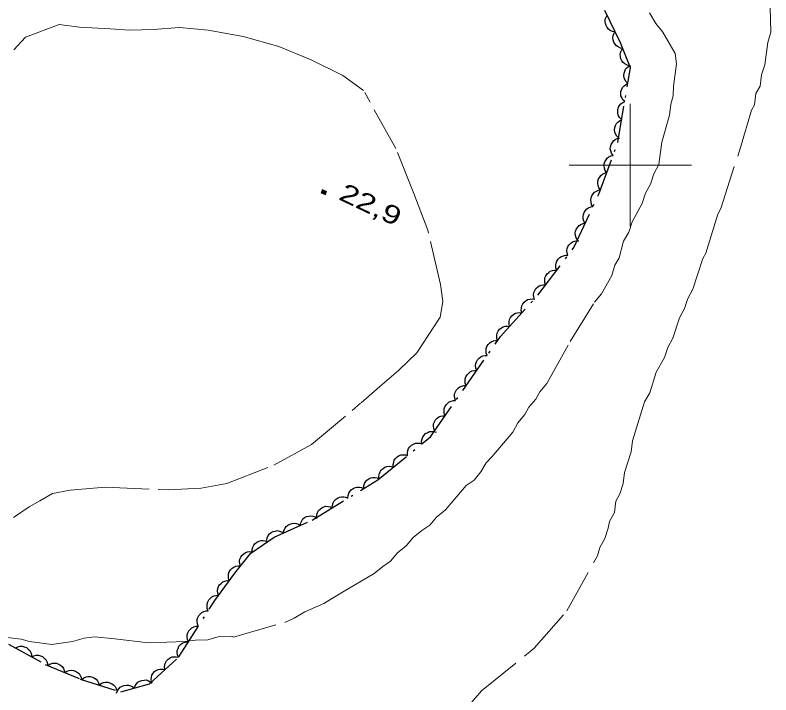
# Model space of a CAD drawing. Extents: x 356765 to 358572, y 5103174 to 5104650.
# Drawn here: x 357449.8 to 357511.5, y 5104356.8 to 5104412.2 of the extents above; entities that cross this region are included whole.
import ezdxf

# ---------------------------------------------------------------- set-up
doc = ezdxf.new("R2010")
doc.units = 0
doc.header["$LTSCALE"] = 0.6
for name, pattern in [('DOT_DASHED', [7.7, 5, -1.2, 0.3, -1.2]), ('LONG_DASH_SHORT_DASH', [9.9, 6, -1.2, 1.5, -1.2]), ('LONG_DASHED', [7.5, 6, -1.5])]:
    doc.linetypes.add(name, pattern=pattern)
for name, color, linetype, lineweight in [('2', 7, 'Continuous', 13), ('3', 7, 'Continuous', 140), ('44', 7, 'Continuous', 25), ('57', 7, 'LONG_DASH_SHORT_DASH', 13), ('61', 7, 'Continuous', 13)]:
    doc.layers.add(name, color=color, linetype=linetype, lineweight=lineweight)

msp = doc.modelspace()

# ---------------------------------------------------------------- linework, layer by layer
at = {"layer": '2', "linetype": 'LONG_DASHED'}
for points in [[(357448.43, 5104361.52), (357450.26, 5104361.29), (357450.94, 5104361.11), (357452.77, 5104360.87), (357454.46, 5104361.11), (357455.4, 5104361.38), (357456.24, 5104361.49), (357457.92, 5104361.34), (357460.67, 5104361), (357463.66, 5104361.1), (357464.51, 5104361.22), (357465.51, 5104361.25), (357466.44, 5104361.52), (357467.44, 5104361.55), (357467.59, 5104361.47), (357471.78, 5104362.67), (357472.56, 5104363.02), (357473.43, 5104363.52), (357474.99, 5104364.22), (357476.49, 5104365.15), (357479.08, 5104366.65), (357479.8, 5104367.24), (357480.43, 5104367.67), (357481, 5104368.34), (357481.71, 5104368.92), (357482.28, 5104369.59), (357482.99, 5104370.17), (357483.63, 5104370.6), (357484.19, 5104371.27), (357484.91, 5104371.85), (357486.61, 5104373.85), (357487.24, 5104374.28), (357487.81, 5104374.95), (357488.22, 5104375.7), (357488.71, 5104376.21), (357490.4, 5104378.21), (357490.82, 5104378.96), (357491.39, 5104379.63), (357491.72, 5104380.23), (357492.29, 5104380.89), (357492.62, 5104381.49), (357493.19, 5104382.16), (357495.1, 5104385.61), (357497.09, 5104388.82), (357497.65, 5104389.49), (357498.48, 5104390.99), (357498.75, 5104391.82), (357499.09, 5104392.42), (357499.45, 5104393.78), (357499.87, 5104394.53), (357500.14, 5104395.37), (357500.97, 5104396.87), (357501.24, 5104397.7), (357501.65, 5104398.45), (357501.92, 5104399.28), (357502.34, 5104400.03), (357502.57, 5104401.86), (357503.21, 5104404.06), (357503.32, 5104404.98), (357503.51, 5104405.66), (357503.54, 5104406.43), (357503.77, 5104408.26), (357503.66, 5104409.11), (357502.66, 5104410.84), (357502.08, 5104411.55), (357501.58, 5104412.42)], [(357486.81, 5104355.9), (357487.86, 5104357.08), (357492.16, 5104360.58), (357494.82, 5104363.61), (357497.32, 5104368.1), (357497.5, 5104368.79), (357497.92, 5104369.53), (357498.19, 5104370.37), (357498.29, 5104370.9), (357498.7, 5104371.65), (357498.82, 5104372.56), (357499.15, 5104373.16), (357499.42, 5104374), (357499.54, 5104374.91), (357500.07, 5104376.58), (357500.19, 5104377.49), (357501.17, 5104380.67), (357501.59, 5104381.42), (357502.12, 5104383.09), (357502.79, 5104384.28), (357503.06, 5104385.12), (357503.47, 5104385.87), (357504.01, 5104387.53), (357504.42, 5104388.28), (357504.69, 5104389.11), (357505.11, 5104389.86), (357505.91, 5104392.36), (357506.16, 5104392.81), (357507.14, 5104395.99), (357507.39, 5104396.44), (357509, 5104401.44), (357509.9, 5104404.47), (357510.15, 5104404.92), (357510.26, 5104405.83), (357510.6, 5104406.43), (357510.72, 5104407.35), (357510.98, 5104408.18), (357511.22, 5104410.01), (357511.48, 5104410.85), (357511.42, 5104412.85)]]:
    msp.add_lwpolyline(points, dxfattribs=at)
at = {"layer": '3'}
msp.add_line((357474.8, 5104397.86), (357475.16, 5104397.69), dxfattribs=at)
at = {"layer": '44', "linetype": 'DOT_DASHED'}
msp.add_lwpolyline([(357449.24, 5104360.9), (357452.23, 5104359.24), (357455.09, 5104358.05), (357458.41, 5104356.99), (357460.73, 5104357.65), (357463.13, 5104359.85), (357466.09, 5104364.47), (357467.72, 5104366.7), (357469.01, 5104368.33), (357470.91, 5104369.63), (357474.03, 5104371.02), (357479.39, 5104374.32), (357483.68, 5104377.82), (357489.4, 5104386), (357492.46, 5104389.39), (357495.39, 5104393.26), (357497.42, 5104397.61), (357498.98, 5104401.84), (357500.02, 5104407.93), (357499.19, 5104409.96), (357497.93, 5104412.61)], dxfattribs=at)
at = {"layer": '44'}
for points in [[(357498.75, 5104410.88), (357498.55, 5104410.91), (357498.37, 5104410.99), (357498.23, 5104411.08), (357498.11, 5104411.22), (357498.02, 5104411.38), (357497.97, 5104411.56), (357497.94, 5104411.72), (357497.96, 5104411.9), (357498.02, 5104412.07), (357498.11, 5104412.23)], [(357499.4, 5104409.52), (357499.19, 5104409.55), (357499.01, 5104409.64), (357498.87, 5104409.73), (357498.76, 5104409.86), (357498.66, 5104410.02), (357498.61, 5104410.21), (357498.58, 5104410.37), (357498.61, 5104410.54), (357498.66, 5104410.72), (357498.75, 5104410.88)], [(357499.94, 5104408.12), (357499.74, 5104408.16), (357499.56, 5104408.26), (357499.43, 5104408.36), (357499.32, 5104408.5), (357499.24, 5104408.66), (357499.19, 5104408.85), (357499.18, 5104409.01), (357499.21, 5104409.19), (357499.27, 5104409.36), (357499.37, 5104409.51)], [(357499.8, 5104406.65), (357499.65, 5104406.8), (357499.55, 5104406.98), (357499.49, 5104407.13), (357499.48, 5104407.31), (357499.49, 5104407.49), (357499.55, 5104407.67), (357499.62, 5104407.82), (357499.74, 5104407.95), (357499.89, 5104408.06), (357500.05, 5104408.13)], [(357499.55, 5104405.18), (357499.4, 5104405.32), (357499.3, 5104405.5), (357499.24, 5104405.65), (357499.22, 5104405.83), (357499.24, 5104406.01), (357499.3, 5104406.19), (357499.37, 5104406.34), (357499.49, 5104406.47), (357499.64, 5104406.58), (357499.8, 5104406.65)], [(357499.3, 5104403.7), (357499.15, 5104403.84), (357499.05, 5104404.02), (357498.99, 5104404.17), (357498.97, 5104404.35), (357498.99, 5104404.53), (357499.05, 5104404.71), (357499.12, 5104404.86), (357499.24, 5104404.99), (357499.39, 5104405.1), (357499.55, 5104405.18)], [(357499.04, 5104402.22), (357498.89, 5104402.36), (357498.79, 5104402.54), (357498.73, 5104402.69), (357498.72, 5104402.87), (357498.73, 5104403.05), (357498.8, 5104403.23), (357498.87, 5104403.38), (357498.99, 5104403.51), (357499.13, 5104403.62), (357499.3, 5104403.7)], [(357498.59, 5104400.79), (357498.47, 5104400.96), (357498.41, 5104401.16), (357498.37, 5104401.32), (357498.39, 5104401.49), (357498.44, 5104401.67), (357498.54, 5104401.84), (357498.63, 5104401.97), (357498.77, 5104402.07), (357498.94, 5104402.16), (357499.11, 5104402.2)], [(357498.07, 5104399.39), (357497.95, 5104399.56), (357497.89, 5104399.75), (357497.86, 5104399.91), (357497.87, 5104400.09), (357497.92, 5104400.26), (357498.02, 5104400.43), (357498.11, 5104400.56), (357498.25, 5104400.67), (357498.42, 5104400.75), (357498.59, 5104400.79)], [(357497.56, 5104397.98), (357497.43, 5104398.15), (357497.37, 5104398.34), (357497.34, 5104398.5), (357497.35, 5104398.68), (357497.4, 5104398.86), (357497.5, 5104399.02), (357497.59, 5104399.15), (357497.73, 5104399.26), (357497.9, 5104399.34), (357498.07, 5104399.39)], [(357496.95, 5104396.61), (357496.84, 5104396.79), (357496.8, 5104396.98), (357496.78, 5104397.15), (357496.81, 5104397.32), (357496.87, 5104397.49), (357496.98, 5104397.65), (357497.09, 5104397.78), (357497.24, 5104397.87), (357497.41, 5104397.94), (357497.59, 5104397.97)], [(357496.32, 5104395.25), (357496.21, 5104395.43), (357496.16, 5104395.62), (357496.14, 5104395.79), (357496.17, 5104395.96), (357496.24, 5104396.13), (357496.35, 5104396.29), (357496.45, 5104396.42), (357496.6, 5104396.51), (357496.77, 5104396.58), (357496.95, 5104396.61)], [(357495.68, 5104393.89), (357495.58, 5104394.07), (357495.53, 5104394.26), (357495.51, 5104394.43), (357495.54, 5104394.6), (357495.6, 5104394.78), (357495.71, 5104394.93), (357495.82, 5104395.06), (357495.97, 5104395.15), (357496.14, 5104395.22), (357496.32, 5104395.25)], [(357494.9, 5104392.62), (357494.84, 5104392.81), (357494.83, 5104393.02), (357494.85, 5104393.18), (357494.91, 5104393.34), (357495.01, 5104393.5), (357495.15, 5104393.63), (357495.28, 5104393.73), (357495.45, 5104393.79), (357495.63, 5104393.82), (357495.81, 5104393.81)], [(357494, 5104391.42), (357493.93, 5104391.62), (357493.92, 5104391.82), (357493.94, 5104391.99), (357494.01, 5104392.15), (357494.11, 5104392.31), (357494.24, 5104392.44), (357494.37, 5104392.54), (357494.54, 5104392.59), (357494.72, 5104392.63), (357494.9, 5104392.62)], [(357493.09, 5104390.23), (357493.02, 5104390.42), (357493.02, 5104390.63), (357493.03, 5104390.79), (357493.1, 5104390.95), (357493.2, 5104391.11), (357493.34, 5104391.24), (357493.47, 5104391.34), (357493.64, 5104391.4), (357493.82, 5104391.43), (357494, 5104391.42)], [(357492.19, 5104389.03), (357492.12, 5104389.23), (357492.11, 5104389.43), (357492.13, 5104389.59), (357492.2, 5104389.76), (357492.29, 5104389.91), (357492.43, 5104390.04), (357492.56, 5104390.14), (357492.73, 5104390.2), (357492.91, 5104390.23), (357493.09, 5104390.23)], [(357491.15, 5104387.94), (357491.1, 5104388.14), (357491.11, 5104388.35), (357491.14, 5104388.51), (357491.22, 5104388.66), (357491.34, 5104388.81), (357491.49, 5104388.93), (357491.62, 5104389.02), (357491.79, 5104389.06), (357491.98, 5104389.08), (357492.16, 5104389.05)], [(357490.15, 5104386.83), (357490.1, 5104387.03), (357490.11, 5104387.23), (357490.14, 5104387.4), (357490.22, 5104387.55), (357490.33, 5104387.7), (357490.48, 5104387.82), (357490.62, 5104387.9), (357490.79, 5104387.95), (357490.97, 5104387.97), (357491.15, 5104387.94)], [(357489.14, 5104385.71), (357489.09, 5104385.92), (357489.1, 5104386.12), (357489.13, 5104386.28), (357489.21, 5104386.44), (357489.32, 5104386.59), (357489.48, 5104386.7), (357489.61, 5104386.79), (357489.78, 5104386.84), (357489.97, 5104386.85), (357490.15, 5104386.83)], [(357488.32, 5104384.45), (357488.24, 5104384.65), (357488.23, 5104384.85), (357488.24, 5104385.02), (357488.3, 5104385.18), (357488.39, 5104385.34), (357488.53, 5104385.48), (357488.65, 5104385.58), (357488.82, 5104385.65), (357489, 5104385.69), (357489.18, 5104385.68)], [(357487.46, 5104383.23), (357487.38, 5104383.42), (357487.37, 5104383.62), (357487.38, 5104383.79), (357487.44, 5104383.95), (357487.53, 5104384.11), (357487.67, 5104384.25), (357487.79, 5104384.35), (357487.96, 5104384.42), (357488.14, 5104384.46), (357488.32, 5104384.45)], [(357486.6, 5104382), (357486.53, 5104382.19), (357486.51, 5104382.39), (357486.52, 5104382.56), (357486.58, 5104382.72), (357486.67, 5104382.88), (357486.81, 5104383.02), (357486.93, 5104383.12), (357487.1, 5104383.19), (357487.28, 5104383.23), (357487.46, 5104383.23)], [(357485.74, 5104380.77), (357485.67, 5104380.96), (357485.65, 5104381.16), (357485.66, 5104381.33), (357485.72, 5104381.49), (357485.81, 5104381.65), (357485.95, 5104381.79), (357486.08, 5104381.89), (357486.24, 5104381.96), (357486.42, 5104382), (357486.6, 5104382)], [(357484.88, 5104379.54), (357484.81, 5104379.73), (357484.79, 5104379.94), (357484.8, 5104380.1), (357484.86, 5104380.27), (357484.96, 5104380.43), (357485.09, 5104380.56), (357485.22, 5104380.67), (357485.38, 5104380.73), (357485.56, 5104380.77), (357485.74, 5104380.77)], [(357484.02, 5104378.31), (357483.95, 5104378.5), (357483.93, 5104378.71), (357483.94, 5104378.87), (357484, 5104379.04), (357484.1, 5104379.2), (357484.23, 5104379.33), (357484.36, 5104379.44), (357484.52, 5104379.5), (357484.7, 5104379.54), (357484.88, 5104379.54)], [(357482.98, 5104377.25), (357482.96, 5104377.46), (357483, 5104377.66), (357483.06, 5104377.81), (357483.16, 5104377.95), (357483.29, 5104378.08), (357483.46, 5104378.18), (357483.61, 5104378.24), (357483.78, 5104378.26), (357483.97, 5104378.25), (357484.14, 5104378.2)], [(357481.82, 5104376.3), (357481.8, 5104376.51), (357481.84, 5104376.71), (357481.89, 5104376.86), (357482, 5104377.01), (357482.13, 5104377.13), (357482.3, 5104377.23), (357482.45, 5104377.29), (357482.62, 5104377.31), (357482.81, 5104377.3), (357482.98, 5104377.25)], [(357480.65, 5104375.35), (357480.64, 5104375.56), (357480.68, 5104375.76), (357480.73, 5104375.91), (357480.84, 5104376.06), (357480.97, 5104376.19), (357481.13, 5104376.28), (357481.28, 5104376.35), (357481.46, 5104376.36), (357481.64, 5104376.35), (357481.82, 5104376.3)], [(357479.49, 5104374.4), (357479.47, 5104374.61), (357479.52, 5104374.81), (357479.57, 5104374.97), (357479.67, 5104375.11), (357479.81, 5104375.24), (357479.97, 5104375.33), (357480.12, 5104375.4), (357480.3, 5104375.42), (357480.48, 5104375.4), (357480.65, 5104375.35)], [(357478.23, 5104373.6), (357478.23, 5104373.81), (357478.3, 5104374), (357478.38, 5104374.15), (357478.5, 5104374.28), (357478.65, 5104374.39), (357478.82, 5104374.46), (357478.98, 5104374.5), (357479.16, 5104374.5), (357479.34, 5104374.46), (357479.5, 5104374.39)], [(357476.95, 5104372.82), (357476.96, 5104373.03), (357477.02, 5104373.22), (357477.1, 5104373.36), (357477.22, 5104373.49), (357477.37, 5104373.6), (357477.55, 5104373.67), (357477.7, 5104373.72), (357477.88, 5104373.71), (357478.06, 5104373.68), (357478.23, 5104373.6)], [(357475.67, 5104372.03), (357475.68, 5104372.24), (357475.75, 5104372.43), (357475.82, 5104372.58), (357475.94, 5104372.71), (357476.09, 5104372.82), (357476.27, 5104372.89), (357476.43, 5104372.93), (357476.6, 5104372.93), (357476.78, 5104372.89), (357476.95, 5104372.82)], [(357474.39, 5104371.24), (357474.4, 5104371.45), (357474.47, 5104371.64), (357474.54, 5104371.79), (357474.67, 5104371.92), (357474.81, 5104372.03), (357474.99, 5104372.1), (357475.15, 5104372.15), (357475.32, 5104372.14), (357475.51, 5104372.1), (357475.67, 5104372.03)], [(357473.05, 5104370.58), (357473.09, 5104370.79), (357473.18, 5104370.97), (357473.27, 5104371.11), (357473.41, 5104371.22), (357473.57, 5104371.31), (357473.76, 5104371.35), (357473.92, 5104371.38), (357474.09, 5104371.35), (357474.27, 5104371.29), (357474.42, 5104371.19)], [(357471.68, 5104369.97), (357471.72, 5104370.18), (357471.81, 5104370.36), (357471.9, 5104370.5), (357472.04, 5104370.61), (357472.2, 5104370.7), (357472.39, 5104370.74), (357472.55, 5104370.77), (357472.72, 5104370.74), (357472.9, 5104370.68), (357473.05, 5104370.58)], [(357470.31, 5104369.36), (357470.35, 5104369.57), (357470.44, 5104369.75), (357470.53, 5104369.89), (357470.67, 5104370), (357470.83, 5104370.08), (357471.02, 5104370.13), (357471.18, 5104370.16), (357471.35, 5104370.13), (357471.53, 5104370.07), (357471.68, 5104369.97)], [(357469.13, 5104368.41), (357469.13, 5104368.62), (357469.19, 5104368.82), (357469.25, 5104368.97), (357469.37, 5104369.1), (357469.51, 5104369.22), (357469.69, 5104369.3), (357469.84, 5104369.35), (357470.02, 5104369.35), (357470.2, 5104369.32), (357470.37, 5104369.26)], [(357468.17, 5104367.27), (357468.11, 5104367.47), (357468.1, 5104367.67), (357468.12, 5104367.83), (357468.19, 5104367.99), (357468.3, 5104368.15), (357468.44, 5104368.28), (357468.57, 5104368.37), (357468.74, 5104368.43), (357468.92, 5104368.46), (357469.1, 5104368.44)], [(357467.26, 5104366.07), (357467.19, 5104366.27), (357467.18, 5104366.47), (357467.19, 5104366.64), (357467.26, 5104366.8), (357467.35, 5104366.96), (357467.49, 5104367.09), (357467.62, 5104367.19), (357467.78, 5104367.25), (357467.97, 5104367.29), (357468.15, 5104367.28)], [(357466.38, 5104364.86), (357466.31, 5104365.06), (357466.3, 5104365.26), (357466.31, 5104365.43), (357466.37, 5104365.59), (357466.47, 5104365.75), (357466.61, 5104365.88), (357466.73, 5104365.98), (357466.9, 5104366.04), (357467.08, 5104366.08), (357467.26, 5104366.07)], [(357465.54, 5104363.62), (357465.46, 5104363.81), (357465.44, 5104364.01), (357465.44, 5104364.17), (357465.5, 5104364.34), (357465.58, 5104364.51), (357465.71, 5104364.65), (357465.83, 5104364.76), (357465.99, 5104364.83), (357466.17, 5104364.87), (357466.35, 5104364.88)], [(357464.73, 5104362.35), (357464.65, 5104362.54), (357464.63, 5104362.75), (357464.63, 5104362.91), (357464.69, 5104363.08), (357464.77, 5104363.24), (357464.9, 5104363.38), (357465.02, 5104363.49), (357465.18, 5104363.56), (357465.36, 5104363.61), (357465.54, 5104363.62)], [(357463.92, 5104361.09), (357463.84, 5104361.28), (357463.82, 5104361.48), (357463.82, 5104361.65), (357463.88, 5104361.82), (357463.96, 5104361.98), (357464.09, 5104362.12), (357464.21, 5104362.23), (357464.37, 5104362.3), (357464.55, 5104362.35), (357464.73, 5104362.35)], [(357449.8, 5104360.59), (357449.99, 5104360.68), (357450.19, 5104360.72), (357450.35, 5104360.72), (357450.52, 5104360.68), (357450.69, 5104360.61), (357450.84, 5104360.49), (357450.96, 5104360.37), (357451.04, 5104360.22), (357451.1, 5104360.04), (357451.11, 5104359.86)], [(357463.12, 5104359.83), (357463.03, 5104360.02), (357463.01, 5104360.22), (357463.01, 5104360.39), (357463.07, 5104360.55), (357463.15, 5104360.72), (357463.28, 5104360.86), (357463.4, 5104360.97), (357463.56, 5104361.04), (357463.74, 5104361.09), (357463.92, 5104361.09)], [(357451.11, 5104359.86), (357451.3, 5104359.95), (357451.5, 5104359.99), (357451.67, 5104360), (357451.84, 5104359.95), (357452, 5104359.88), (357452.15, 5104359.76), (357452.27, 5104359.64), (357452.35, 5104359.49), (357452.41, 5104359.31), (357452.42, 5104359.13)], [(357452.44, 5104359.15), (357452.61, 5104359.27), (357452.81, 5104359.33), (357452.97, 5104359.35), (357453.14, 5104359.33), (357453.32, 5104359.27), (357453.48, 5104359.17), (357453.61, 5104359.07), (357453.71, 5104358.92), (357453.78, 5104358.75), (357453.82, 5104358.58)], [(357462, 5104358.82), (357461.97, 5104359.02), (357462, 5104359.23), (357462.05, 5104359.38), (357462.14, 5104359.53), (357462.27, 5104359.67), (357462.43, 5104359.77), (357462.58, 5104359.85), (357462.75, 5104359.87), (357462.93, 5104359.87), (357463.11, 5104359.83)], [(357453.82, 5104358.58), (357454, 5104358.69), (357454.19, 5104358.75), (357454.35, 5104358.78), (357454.53, 5104358.75), (357454.7, 5104358.7), (357454.87, 5104358.59), (357454.99, 5104358.49), (357455.09, 5104358.35), (357455.17, 5104358.18), (357455.21, 5104358)], [(357460.9, 5104357.8), (357460.87, 5104358.01), (357460.9, 5104358.21), (357460.94, 5104358.37), (357461.04, 5104358.52), (357461.16, 5104358.65), (357461.32, 5104358.76), (357461.47, 5104358.83), (357461.64, 5104358.86), (357461.83, 5104358.86), (357462, 5104358.82)], [(357455.21, 5104358.01), (357455.37, 5104358.14), (357455.56, 5104358.22), (357455.72, 5104358.25), (357455.9, 5104358.25), (357456.08, 5104358.2), (357456.25, 5104358.12), (357456.39, 5104358.03), (357456.5, 5104357.89), (357456.59, 5104357.73), (357456.64, 5104357.56)], [(357456.64, 5104357.56), (357456.8, 5104357.68), (357456.99, 5104357.76), (357457.15, 5104357.8), (357457.33, 5104357.79), (357457.51, 5104357.75), (357457.68, 5104357.66), (357457.81, 5104357.57), (357457.93, 5104357.43), (357458.02, 5104357.27), (357458.07, 5104357.1)], [(357458.06, 5104356.89), (357458.13, 5104357.09), (357458.25, 5104357.26), (357458.36, 5104357.38), (357458.51, 5104357.47), (357458.68, 5104357.53), (357458.87, 5104357.55), (357459.04, 5104357.55), (357459.2, 5104357.5), (357459.37, 5104357.42), (357459.51, 5104357.3)], [(357459.51, 5104357.3), (357459.57, 5104357.5), (357459.69, 5104357.67), (357459.8, 5104357.79), (357459.95, 5104357.88), (357460.12, 5104357.94), (357460.32, 5104357.96), (357460.48, 5104357.97), (357460.65, 5104357.91), (357460.81, 5104357.83), (357460.95, 5104357.71)]]:
    msp.add_lwpolyline(points, dxfattribs=at)
at = {"layer": '57'}
msp.add_lwpolyline([(357449.64, 5104371.22), (357450.92, 5104372.09), (357451.79, 5104372.59), (357452.82, 5104373.19), (357454.26, 5104373.47), (357457.13, 5104373.72), (357462.28, 5104373.48), (357464.95, 5104373.62), (357467.05, 5104374.02), (357470.9, 5104375.49), (357473.98, 5104377.19), (357478.03, 5104380.6), (357479.56, 5104381.92), (357481.08, 5104383.23), (357482.57, 5104384.66), (357484.48, 5104387.59), (357484.69, 5104388.85), (357484.49, 5104390.24), (357483.46, 5104394.67), (357482.33, 5104397.68), (357480.85, 5104401.35), (357478.22, 5104406.08), (357476.54, 5104407.31), (357473.94, 5104408.59), (357471.29, 5104409.67), (357468.4, 5104410.49), (357465.53, 5104411), (357463.19, 5104411.22), (357461.03, 5104411.05), (357459.14, 5104411.01), (357457.52, 5104411.12), (357455.02, 5104411.24), (357453.38, 5104411.46), (357450.63, 5104410.43), (357449.66, 5104409.4)], dxfattribs=at)
at = {"layer": '61'}
for p, q in [((357500, 5104395), (357500, 5104405)), ((357495, 5104400), (357505, 5104400))]:
    msp.add_line(p, q, dxfattribs=at)

# ---------------------------------------------------------------- texts
at = {"layer": '3', "width": 1.35}
msp.add_text('22,9   ', height=1.5, rotation=334.619, dxfattribs=at).set_placement((357476.1, 5104397.23))

doc.saveas('drawing.dxf')
